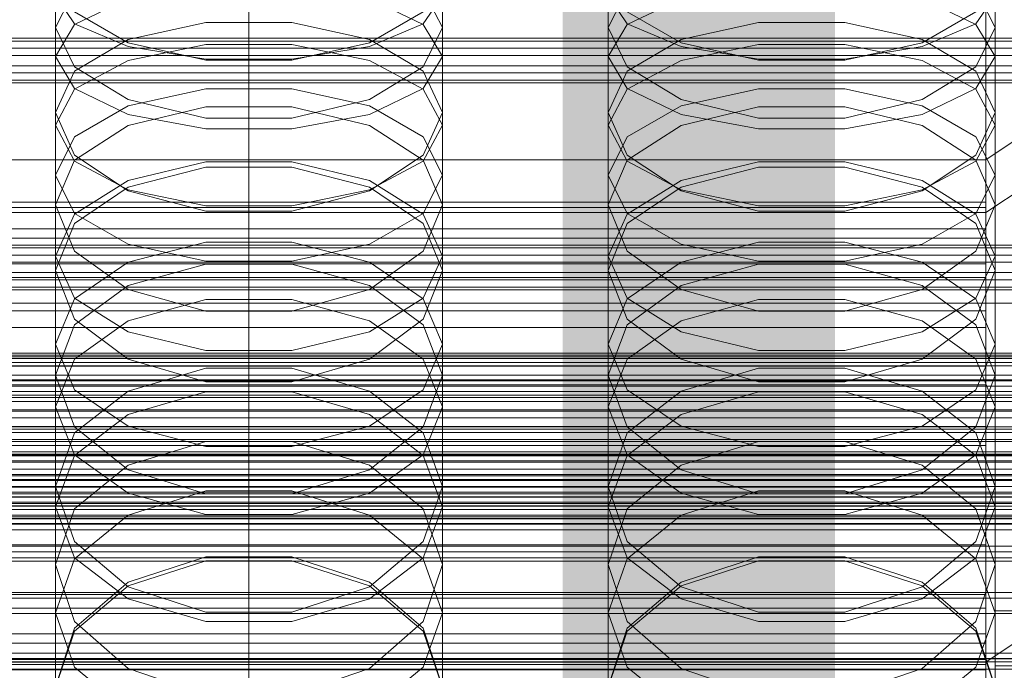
# Model space of a CAD drawing. Header units: millimetres. Extents: x -4738 to 65662, y -68080 to 6847.
# Tile 279 of 656: x 25 to 132, y -33996 to -33925. Entities that reach past the tile are written whole.
import ezdxf

# ---------------------------------------------------------------- set-up
doc = ezdxf.new("R2010")
doc.units = ezdxf.units.MM
for name, color, linetype, lineweight in [('COTAS_O', 1, 'Continuous', 0), ('COTAS_P', 1, 'Continuous', 0), ('frontal_briquetadora', 7, 'Continuous', 0), ('frontal_C01', 7, 'Continuous', 0), ('frontal_C02', 7, 'Continuous', 0), ('frontal_C03', 7, 'Continuous', 0), ('frontal_C10', 7, 'Continuous', 0), ('frontal_secador', 7, 'Continuous', 0)]:
    doc.layers.add(name, color=color, linetype=linetype, lineweight=lineweight)
doc.dimstyles.new('R19_100', dxfattribs={"dimtxt": 250, "dimasz": 150, "dimexe": 150, "dimexo": 80, "dimgap": 100, "dimtad": 1, "dimtih": 1, "dimtoh": 1, "dimdsep": 46, "dimcen": 0.09, "dimadec": 0, "dimazin": 0, "dimtfac": 1, "dimtdec": 4, "dimtofl": 0, "dimtmove": 0, "dimatfit": 3, "dimfxl": 1, "dimtolj": 1, "dimtzin": 0, "dimarcsym": 0})

# ---------------------------------------------------------------- blocks, each defined once
blk = doc.blocks.new('DIM_R31_48')
at = {"layer": 'COTAS_O'}
for p, q in [((-1725, -33700), (-1575, -33655)), ((1725, -33700), (1575, -33655)), ((-1725, -34400), (-1725, -33700)), ((-1725, -33700), (1725, -33700)), ((-1725, -33700), (-1575, -33745)), ((1725, -33700), (1575, -33745)), ((1725, -34400), (1725, -33700))]:
    blk.add_line(p, q, dxfattribs=at)
blk.add_text('3450 O', height=250, dxfattribs=at).set_placement((0, -33600))
blk = doc.blocks.new('DIM_R31_49')
at = {"layer": 'COTAS_P'}
for p, q in [((-150, -32300), (550, -32300)), ((550, -32300), (505, -32450)), ((550, -34900), (550, -32300)), ((550, -32300), (595, -32450)), ((550, -34900), (505, -34750)), ((550, -34900), (595, -34750)), ((-150, -34900), (550, -34900))]:
    blk.add_line(p, q, dxfattribs=at)
blk.add_text('2600 P', height=250, rotation=90, dxfattribs=at).set_placement((450, -33600))
blk = doc.blocks.new('DIM_R31_51')
at = {"layer": 'COTAS_O'}
for p, q in [((-650, -33700), (50, -33700)), ((50, -33700), (5, -33850)), ((50, -34900), (50, -33700)), ((50, -33700), (95, -33850)), ((50, -34900), (5, -34750)), ((50, -34900), (95, -34750)), ((-650, -34900), (50, -34900))]:
    blk.add_line(p, q, dxfattribs=at)
blk.add_text('1200 O', height=250, rotation=90, dxfattribs=at).set_placement((-50, -34300))
blk = doc.blocks.new('DIM_R31_52')
at = {"layer": 'COTAS_O'}
for p, q in [((-650, -34200), (-500, -34155)), ((650, -34200), (500, -34155)), ((-650, -34900), (-650, -34200)), ((-650, -34200), (650, -34200)), ((-650, -34200), (-500, -34245)), ((650, -34200), (500, -34245)), ((650, -34900), (650, -34200))]:
    blk.add_line(p, q, dxfattribs=at)
blk.add_text('1300 O', height=250, dxfattribs=at).set_placement((0, -34100))

msp = doc.modelspace()

# ---------------------------------------------------------------- linework, layer by layer
at = {"layer": 'frontal_briquetadora'}
for p, q in [((29, -33929.238), (29, -33912.608)), ((71, -33929.238), (71, -33912.608)), ((89, -33929.238), (89, -33912.608)), ((131, -33929.238), (131, -33912.608)), ((29, -33936.682), (29, -33920.41)), ((71, -33936.682), (71, -33920.41)), ((89, -33936.682), (89, -33920.41)), ((131, -33936.682), (131, -33920.41)), ((31.08, -33922.018), (29, -33926.087)), ((31.08, -33925.697), (29, -33922.627)), ((31.08, -33925.751), (36.907, -33922.955)), ((63.093, -33922.955), (68.92, -33925.751)), ((71, -33926.087), (68.92, -33922.018)), ((71, -33922.627), (68.92, -33925.697)), ((91.08, -33922.018), (89, -33926.087)), ((91.08, -33925.697), (89, -33922.627)), ((91.08, -33925.751), (96.907, -33922.955)), ((123.093, -33922.955), (128.92, -33925.751)), ((131, -33926.087), (128.92, -33922.018)), ((131, -33922.627), (128.92, -33925.697)), ((36.906, -33927.741), (31.08, -33924.402)), ((68.92, -33924.402), (63.094, -33927.741)), ((96.906, -33927.741), (91.08, -33924.402)), ((128.92, -33924.402), (123.094, -33927.741)), ((29, -33929.238), (31.08, -33925.751)), ((29, -33942.099), (29, -33926.087)), ((29, -33926.087), (31.08, -33930.345)), ((36.907, -33928.158), (31.08, -33925.697)), ((45.326, -33925.528), (36.906, -33927.39)), ((54.674, -33925.528), (45.326, -33925.528)), ((63.094, -33927.39), (54.674, -33925.528)), ((68.92, -33925.697), (63.093, -33928.158)), ((68.92, -33925.751), (71, -33929.238)), ((68.92, -33930.345), (71, -33926.087)), ((71, -33942.099), (71, -33926.087)), ((89, -33929.238), (91.08, -33925.751)), ((89, -33942.099), (89, -33926.087)), ((89, -33926.087), (91.08, -33930.345)), ((96.907, -33928.158), (91.08, -33925.697)), ((105.326, -33925.528), (96.906, -33927.39)), ((114.674, -33925.528), (105.326, -33925.528)), ((123.094, -33927.39), (114.674, -33925.528)), ((128.92, -33925.697), (123.093, -33928.158)), ((128.92, -33925.751), (131, -33929.238)), ((128.92, -33930.345), (131, -33926.087)), ((131, -33942.099), (131, -33926.087)), ((36.906, -33927.39), (31.08, -33930.837)), ((45.326, -33929.647), (36.906, -33927.741)), ((45.327, -33927.928), (36.907, -33929.662)), ((45.327, -33929.524), (36.907, -33928.158)), ((54.673, -33927.928), (45.327, -33927.928)), ((63.093, -33929.662), (54.673, -33927.928)), ((63.093, -33928.158), (54.673, -33929.524)), ((63.094, -33927.741), (54.674, -33929.647)), ((68.92, -33930.837), (63.094, -33927.39)), ((96.906, -33927.39), (91.08, -33930.837)), ((105.326, -33929.647), (96.906, -33927.741)), ((105.327, -33927.928), (96.907, -33929.662)), ((105.327, -33929.524), (96.907, -33928.158)), ((114.673, -33927.928), (105.327, -33927.928)), ((123.093, -33929.662), (114.673, -33927.928)), ((123.093, -33928.158), (114.673, -33929.524)), ((123.094, -33927.741), (114.674, -33929.647)), ((128.92, -33930.837), (123.094, -33927.39)), ((29, -33929.238), (31.08, -33932.725)), ((68.92, -33932.725), (71, -33929.238)), ((89, -33929.238), (91.08, -33932.725)), ((128.92, -33932.725), (131, -33929.238)), ((36.907, -33929.662), (31.08, -33932.786)), ((31.08, -33930.345), (36.906, -33933.895)), ((54.674, -33929.647), (45.326, -33929.647)), ((54.673, -33929.524), (45.327, -33929.524)), ((68.92, -33932.786), (63.093, -33929.662)), ((63.094, -33933.895), (68.92, -33930.345)), ((96.907, -33929.662), (91.08, -33932.786)), ((91.08, -33930.345), (96.906, -33933.895)), ((114.674, -33929.647), (105.326, -33929.647)), ((114.673, -33929.524), (105.327, -33929.524)), ((128.92, -33932.786), (123.093, -33929.662)), ((123.094, -33933.895), (128.92, -33930.345)), ((31.08, -33930.837), (29, -33935.302)), ((71, -33935.302), (68.92, -33930.837)), ((91.08, -33930.837), (89, -33935.302)), ((131, -33935.302), (128.92, -33930.837)), ((31.08, -33932.786), (29, -33936.682)), ((31.08, -33932.725), (36.907, -33935.521)), ((36.907, -33934.597), (45.327, -33932.744)), ((45.327, -33932.744), (54.673, -33932.744)), ((54.673, -33932.744), (63.093, -33934.597)), ((63.093, -33935.521), (68.92, -33932.725)), ((71, -33936.682), (68.92, -33932.786)), ((91.08, -33932.786), (89, -33936.682)), ((91.08, -33932.725), (96.907, -33935.521)), ((96.907, -33934.597), (105.327, -33932.744)), ((105.327, -33932.744), (114.673, -33932.744)), ((114.673, -33932.744), (123.093, -33934.597)), ((123.093, -33935.521), (128.92, -33932.725)), ((131, -33936.682), (128.92, -33932.786)), ((31.08, -33937.935), (36.907, -33934.597)), ((36.906, -33933.895), (45.326, -33935.917)), ((36.906, -33936.726), (45.326, -33934.689)), ((45.326, -33934.689), (54.674, -33934.689)), ((54.674, -33935.917), (63.094, -33933.895)), ((54.674, -33934.689), (63.094, -33936.726)), ((63.093, -33934.597), (68.92, -33937.935)), ((91.08, -33937.935), (96.907, -33934.597)), ((96.906, -33933.895), (105.326, -33935.917)), ((96.906, -33936.726), (105.326, -33934.689)), ((105.326, -33934.689), (114.674, -33934.689)), ((114.674, -33935.917), (123.094, -33933.895)), ((114.674, -33934.689), (123.094, -33936.726)), ((123.093, -33934.597), (128.92, -33937.935)), ((31.08, -33939.949), (29, -33935.302)), ((29, -33950.89), (29, -33935.302)), ((36.907, -33935.521), (45.327, -33937.073)), ((54.673, -33937.073), (63.093, -33935.521)), ((71, -33935.302), (68.92, -33939.949)), ((71, -33950.89), (71, -33935.302)), ((91.08, -33939.949), (89, -33935.302)), ((89, -33950.89), (89, -33935.302)), ((96.907, -33935.521), (105.327, -33937.073)), ((114.673, -33937.073), (123.093, -33935.521)), ((131, -33935.302), (128.92, -33939.949)), ((131, -33950.89), (131, -33935.302)), ((29, -33936.682), (31.08, -33940.578)), ((31.08, -33940.485), (36.906, -33936.726)), ((45.326, -33935.917), (54.674, -33935.917)), ((63.094, -33936.726), (68.92, -33940.485)), ((68.92, -33940.578), (71, -33936.682)), ((89, -33936.682), (91.08, -33940.578)), ((91.08, -33940.485), (96.906, -33936.726)), ((105.326, -33935.917), (114.674, -33935.917)), ((123.094, -33936.726), (128.92, -33940.485)), ((128.92, -33940.578), (131, -33936.682)), ((29, -33942.099), (31.08, -33937.935)), ((45.327, -33937.073), (54.673, -33937.073)), ((68.92, -33937.935), (71, -33942.099)), ((89, -33942.099), (91.08, -33937.935)), ((105.327, -33937.073), (114.673, -33937.073)), ((128.92, -33937.935), (131, -33942.099)), ((36.906, -33943.808), (31.08, -33939.949)), ((68.92, -33939.949), (63.094, -33943.808)), ((96.906, -33943.808), (91.08, -33939.949)), ((128.92, -33939.949), (123.094, -33943.808)), ((29, -33945.334), (31.08, -33940.485)), ((31.08, -33940.578), (36.907, -33943.702)), ((36.907, -33942.681), (45.327, -33940.653)), ((45.327, -33940.653), (54.673, -33940.653)), ((54.673, -33940.653), (63.093, -33942.681)), ((63.093, -33943.702), (68.92, -33940.578)), ((68.92, -33940.485), (71, -33945.334)), ((89, -33945.334), (91.08, -33940.485)), ((91.08, -33940.578), (96.907, -33943.702)), ((96.907, -33942.681), (105.327, -33940.653)), ((105.327, -33940.653), (114.673, -33940.653)), ((114.673, -33940.653), (123.093, -33942.681)), ((123.093, -33943.702), (128.92, -33940.578)), ((128.92, -33940.485), (131, -33945.334)), ((31.08, -33946.262), (29, -33942.099)), ((45.326, -33941.254), (36.906, -33943.404)), ((54.674, -33941.254), (45.326, -33941.254)), ((63.094, -33943.404), (54.674, -33941.254)), ((71, -33942.099), (68.92, -33946.262)), ((91.08, -33946.262), (89, -33942.099)), ((105.326, -33941.254), (96.906, -33943.404)), ((114.674, -33941.254), (105.326, -33941.254)), ((123.094, -33943.404), (114.674, -33941.254)), ((131, -33942.099), (128.92, -33946.262)), ((31.08, -33946.334), (36.907, -33942.681)), ((63.093, -33942.681), (68.92, -33946.334)), ((91.08, -33946.334), (96.907, -33942.681)), ((123.093, -33942.681), (128.92, -33946.334)), ((36.906, -33943.404), (31.08, -33947.367)), ((45.326, -33946.001), (36.906, -33943.808)), ((36.907, -33943.702), (45.327, -33945.436)), ((54.673, -33945.436), (63.093, -33943.702)), ((63.094, -33943.808), (54.674, -33946.001)), ((68.92, -33947.366), (63.094, -33943.404)), ((96.906, -33943.404), (91.08, -33947.367)), ((105.326, -33946.001), (96.906, -33943.808)), ((96.907, -33943.702), (105.327, -33945.436)), ((114.673, -33945.436), (123.093, -33943.702)), ((123.094, -33943.808), (114.674, -33946.001)), ((128.92, -33947.366), (123.094, -33943.404)), ((31.08, -33950.361), (29, -33945.334)), ((29, -33960.462), (29, -33945.334)), ((71, -33945.334), (68.92, -33950.361)), ((71, -33960.462), (71, -33945.334)), ((91.08, -33950.361), (89, -33945.334)), ((89, -33960.462), (89, -33945.334)), ((131, -33945.334), (128.92, -33950.361)), ((131, -33960.462), (131, -33945.334)), ((29, -33950.89), (31.08, -33946.334)), ((36.907, -33949.6), (31.08, -33946.262)), ((54.674, -33946.001), (45.326, -33946.001)), ((45.327, -33945.436), (54.673, -33945.436)), ((68.92, -33946.262), (63.093, -33949.6)), ((68.92, -33946.334), (71, -33950.89)), ((89, -33950.89), (91.08, -33946.334)), ((96.907, -33949.6), (91.08, -33946.262)), ((114.674, -33946.001), (105.326, -33946.001)), ((105.327, -33945.436), (114.673, -33945.436)), ((128.92, -33946.262), (123.093, -33949.6)), ((128.92, -33946.334), (131, -33950.89)), ((31.08, -33947.367), (29, -33952.465)), ((71, -33952.465), (68.92, -33947.366)), ((91.08, -33947.367), (89, -33952.465)), ((131, -33952.465), (128.92, -33947.366)), ((45.327, -33949.368), (36.907, -33951.565)), ((45.327, -33951.453), (36.907, -33949.6)), ((54.673, -33949.368), (45.327, -33949.368)), ((63.093, -33951.565), (54.673, -33949.368)), ((63.093, -33949.6), (54.673, -33951.453)), ((105.327, -33949.368), (96.907, -33951.565)), ((105.327, -33951.453), (96.907, -33949.6)), ((114.673, -33949.368), (105.327, -33949.368)), ((123.093, -33951.565), (114.673, -33949.368)), ((123.093, -33949.6), (114.673, -33951.453)), ((36.906, -33954.52), (31.08, -33950.361)), ((68.92, -33950.361), (63.094, -33954.52)), ((96.906, -33954.52), (91.08, -33950.361)), ((128.92, -33950.361), (123.094, -33954.52)), ((29, -33950.89), (31.08, -33955.446)), ((36.907, -33951.565), (31.08, -33955.525)), ((45.326, -33951.768), (36.906, -33954.085)), ((36.906, -33954.085), (45.326, -33951.768)), ((54.674, -33951.768), (45.326, -33951.768)), ((54.673, -33951.453), (45.327, -33951.453)), ((63.094, -33954.085), (54.674, -33951.768)), ((54.674, -33951.768), (63.094, -33954.085)), ((68.92, -33955.525), (63.093, -33951.565)), ((68.92, -33955.446), (71, -33950.89)), ((89, -33950.89), (91.08, -33955.446)), ((96.907, -33951.565), (91.08, -33955.525)), ((105.326, -33951.768), (96.906, -33954.085)), ((96.906, -33954.085), (105.326, -33951.768)), ((114.674, -33951.768), (105.326, -33951.768)), ((114.673, -33951.453), (105.327, -33951.453)), ((123.094, -33954.085), (114.674, -33951.768)), ((114.674, -33951.768), (123.094, -33954.085)), ((128.92, -33955.525), (123.093, -33951.565)), ((128.92, -33955.446), (131, -33950.89)), ((29, -33967.266), (29, -33952.465)), ((29, -33952.465), (31.08, -33957.738)), ((68.92, -33957.738), (71, -33952.465)), ((71, -33967.266), (71, -33952.465)), ((89, -33967.266), (89, -33952.465)), ((89, -33952.465), (91.08, -33957.738)), ((128.92, -33957.738), (131, -33952.465)), ((131, -33967.266), (131, -33952.465)), ((36.906, -33954.085), (31.08, -33958.344)), ((31.08, -33958.344), (36.906, -33954.085)), ((45.326, -33956.878), (36.906, -33954.52)), ((63.094, -33954.52), (54.674, -33956.878)), ((68.92, -33958.344), (63.094, -33954.085)), ((63.094, -33954.085), (68.92, -33958.344)), ((96.906, -33954.085), (91.08, -33958.344)), ((91.08, -33958.344), (96.906, -33954.085)), ((105.326, -33956.878), (96.906, -33954.52)), ((123.094, -33954.52), (114.674, -33956.878)), ((128.92, -33958.344), (123.094, -33954.085)), ((123.094, -33954.085), (128.92, -33958.344)), ((31.08, -33955.525), (29, -33960.462)), ((31.08, -33955.446), (36.907, -33959.099)), ((36.907, -33957.922), (45.327, -33955.615)), ((45.327, -33955.615), (54.673, -33955.615)), ((54.673, -33955.615), (63.093, -33957.922)), ((63.093, -33959.099), (68.92, -33955.446)), ((71, -33960.462), (68.92, -33955.525)), ((91.08, -33955.525), (89, -33960.462)), ((91.08, -33955.446), (96.907, -33959.099)), ((96.907, -33957.922), (105.327, -33955.615)), ((105.327, -33955.615), (114.673, -33955.615)), ((114.673, -33955.615), (123.093, -33957.922)), ((123.093, -33959.099), (128.92, -33955.446)), ((131, -33960.462), (128.92, -33955.525)), ((54.674, -33956.878), (45.326, -33956.878)), ((114.674, -33956.878), (105.326, -33956.878)), ((31.08, -33957.738), (36.906, -33962.092)), ((31.08, -33962.081), (36.907, -33957.922)), ((63.093, -33957.922), (68.92, -33962.081)), ((63.094, -33962.092), (68.92, -33957.738)), ((91.08, -33957.738), (96.906, -33962.092)), ((91.08, -33962.081), (96.907, -33957.922)), ((123.093, -33957.922), (128.92, -33962.081)), ((123.094, -33962.092), (128.92, -33957.738)), ((31.08, -33958.344), (29, -33963.807)), ((36.907, -33959.099), (45.327, -33961.127)), ((54.673, -33961.127), (63.093, -33959.099)), ((71, -33963.807), (68.92, -33958.344)), ((91.08, -33958.344), (89, -33963.807)), ((96.907, -33959.099), (105.327, -33961.127)), ((114.673, -33961.127), (123.093, -33959.099)), ((131, -33963.807), (128.92, -33958.344)), ((29, -33960.462), (31.08, -33965.4)), ((45.327, -33961.127), (54.673, -33961.127)), ((68.92, -33965.4), (71, -33960.462)), ((89, -33960.462), (91.08, -33965.4)), ((105.327, -33961.127), (114.673, -33961.127)), ((128.92, -33965.4), (131, -33960.462)), ((29, -33967.266), (31.08, -33962.081)), ((36.906, -33962.092), (45.326, -33964.556)), ((54.674, -33964.556), (63.094, -33962.092)), ((68.92, -33962.081), (71, -33967.266)), ((89, -33967.266), (91.08, -33962.081)), ((96.906, -33962.092), (105.326, -33964.556)), ((114.674, -33964.556), (123.094, -33962.092)), ((128.92, -33962.081), (131, -33967.266)), ((36.906, -33965.539), (45.326, -33963.061)), ((45.326, -33963.061), (54.674, -33963.061)), ((54.674, -33963.061), (63.094, -33965.539)), ((96.906, -33965.539), (105.326, -33963.061)), ((105.326, -33963.061), (114.674, -33963.061)), ((114.674, -33963.061), (123.094, -33965.539)), ((31.08, -33969.438), (29, -33963.807)), ((29, -33978.088), (29, -33963.807)), ((45.326, -33964.556), (54.674, -33964.556)), ((71, -33963.807), (68.92, -33969.438)), ((71, -33978.088), (71, -33963.807)), ((91.08, -33969.438), (89, -33963.807)), ((89, -33978.088), (89, -33963.807)), ((105.326, -33964.556), (114.674, -33964.556)), ((131, -33963.807), (128.92, -33969.438)), ((131, -33978.088), (131, -33963.807)), ((31.08, -33965.4), (36.907, -33969.359)), ((31.08, -33970.084), (36.906, -33965.539)), ((36.907, -33968.093), (45.327, -33965.624)), ((45.327, -33965.624), (54.673, -33965.624)), ((54.673, -33965.624), (63.093, -33968.093)), ((63.093, -33969.359), (68.92, -33965.4)), ((63.094, -33965.539), (68.92, -33970.084)), ((91.08, -33965.4), (96.907, -33969.359)), ((91.08, -33970.084), (96.906, -33965.539)), ((96.907, -33968.093), (105.327, -33965.624)), ((105.327, -33965.624), (114.673, -33965.624)), ((114.673, -33965.624), (123.093, -33968.093)), ((123.093, -33969.359), (128.92, -33965.4)), ((123.094, -33965.539), (128.92, -33970.084)), ((31.08, -33972.452), (29, -33967.266)), ((71, -33967.266), (68.92, -33972.452)), ((91.08, -33972.452), (89, -33967.266)), ((131, -33967.266), (128.92, -33972.452)), ((31.08, -33972.541), (36.907, -33968.093)), ((63.093, -33968.093), (68.92, -33972.541)), ((91.08, -33972.541), (96.907, -33968.093)), ((123.093, -33968.093), (128.92, -33972.541)), ((36.906, -33974.075), (31.08, -33969.438)), ((36.907, -33969.359), (45.327, -33971.557)), ((54.673, -33971.557), (63.093, -33969.359)), ((68.92, -33969.438), (63.094, -33974.075)), ((96.906, -33974.075), (91.08, -33969.438)), ((96.907, -33969.359), (105.327, -33971.557)), ((114.673, -33971.557), (123.093, -33969.359)), ((128.92, -33969.438), (123.094, -33974.075)), ((29, -33975.899), (31.08, -33970.084)), ((45.326, -33971.009), (36.906, -33973.591)), ((54.674, -33971.009), (45.326, -33971.009)), ((63.094, -33973.591), (54.674, -33971.009)), ((68.92, -33970.084), (71, -33975.899)), ((89, -33975.899), (91.08, -33970.084)), ((105.326, -33971.009), (96.906, -33973.591)), ((114.674, -33971.009), (105.326, -33971.009)), ((123.094, -33973.591), (114.674, -33971.009)), ((128.92, -33970.084), (131, -33975.899)), ((45.327, -33971.557), (54.673, -33971.557)), ((105.327, -33971.557), (114.673, -33971.557)), ((29, -33978.088), (31.08, -33972.541)), ((36.907, -33976.61), (31.08, -33972.452)), ((68.92, -33972.452), (63.093, -33976.61)), ((68.92, -33972.541), (71, -33978.088)), ((89, -33978.088), (91.08, -33972.541)), ((96.907, -33976.61), (91.08, -33972.452)), ((128.92, -33972.452), (123.093, -33976.61)), ((128.92, -33972.541), (131, -33978.088)), ((36.906, -33973.591), (31.08, -33978.321)), ((45.326, -33976.695), (36.906, -33974.075)), ((63.094, -33974.075), (54.674, -33976.695)), ((68.92, -33978.321), (63.094, -33973.591)), ((96.906, -33973.591), (91.08, -33978.321)), ((105.326, -33976.695), (96.906, -33974.075)), ((123.094, -33974.075), (114.674, -33976.695)), ((128.92, -33978.321), (123.094, -33973.591)), ((31.08, -33981.875), (29, -33975.899)), ((29, -33989.624), (29, -33975.899)), ((45.327, -33976.379), (36.907, -33979.002)), ((54.673, -33976.379), (45.327, -33976.379)), ((63.093, -33979.002), (54.673, -33976.379)), ((71, -33975.899), (68.92, -33981.875)), ((71, -33989.624), (71, -33975.899)), ((91.08, -33981.875), (89, -33975.899)), ((89, -33989.624), (89, -33975.899)), ((105.327, -33976.379), (96.907, -33979.002)), ((114.673, -33976.379), (105.327, -33976.379)), ((123.093, -33979.002), (114.673, -33976.379)), ((131, -33975.899), (128.92, -33981.875)), ((131, -33989.624), (131, -33975.899)), ((45.327, -33978.918), (36.907, -33976.61)), ((54.674, -33976.695), (45.326, -33976.695)), ((63.093, -33976.61), (54.673, -33978.918)), ((105.327, -33978.918), (96.907, -33976.61)), ((114.674, -33976.695), (105.326, -33976.695)), ((123.093, -33976.61), (114.673, -33978.918)), ((29, -33978.088), (31.08, -33983.634)), ((31.08, -33978.321), (29, -33984.362)), ((68.92, -33983.634), (71, -33978.088)), ((71, -33984.362), (68.92, -33978.321)), ((89, -33978.088), (91.08, -33983.634)), ((91.08, -33978.321), (89, -33984.362)), ((128.92, -33983.634), (131, -33978.088)), ((131, -33984.362), (128.92, -33978.321)), ((36.907, -33979.002), (31.08, -33983.729)), ((54.673, -33978.918), (45.327, -33978.918)), ((68.92, -33983.729), (63.093, -33979.002)), ((96.907, -33979.002), (91.08, -33983.729)), ((114.673, -33978.918), (105.327, -33978.918)), ((128.92, -33983.729), (123.093, -33979.002)), ((36.906, -33986.783), (31.08, -33981.875)), ((68.92, -33981.875), (63.094, -33986.783)), ((96.906, -33986.783), (91.08, -33981.875)), ((128.92, -33981.875), (123.094, -33986.783)), ((31.08, -33983.729), (29, -33989.624)), ((31.08, -33983.634), (36.907, -33988.082)), ((45.326, -33983.539), (36.906, -33986.271)), ((54.674, -33983.539), (45.326, -33983.539)), ((63.094, -33986.271), (54.674, -33983.539)), ((63.093, -33988.082), (68.92, -33983.634)), ((71, -33989.624), (68.92, -33983.729)), ((91.08, -33983.729), (89, -33989.624)), ((91.08, -33983.634), (96.907, -33988.082)), ((105.326, -33983.539), (96.906, -33986.271)), ((114.674, -33983.539), (105.326, -33983.539)), ((123.094, -33986.271), (114.674, -33983.539)), ((123.093, -33988.082), (128.92, -33983.634)), ((131, -33989.624), (128.92, -33983.729)), ((29, -33997.699), (29, -33984.362)), ((29, -33984.362), (31.08, -33990.56)), ((36.907, -33986.673), (45.327, -33983.95)), ((45.327, -33983.95), (54.673, -33983.95)), ((54.673, -33983.95), (63.093, -33986.673)), ((68.92, -33990.56), (71, -33984.362)), ((71, -33997.699), (71, -33984.362)), ((89, -33997.699), (89, -33984.362)), ((89, -33984.362), (91.08, -33990.56)), ((96.907, -33986.673), (105.327, -33983.95)), ((105.327, -33983.95), (114.673, -33983.95)), ((114.673, -33983.95), (123.093, -33986.673)), ((128.92, -33990.56), (131, -33984.362)), ((131, -33997.699), (131, -33984.362)), ((36.906, -33986.271), (31.08, -33991.269)), ((31.08, -33991.58), (36.907, -33986.673)), ((45.326, -33989.552), (36.906, -33986.783)), ((63.094, -33986.783), (54.674, -33989.552)), ((63.093, -33986.673), (68.92, -33991.58)), ((68.92, -33991.269), (63.094, -33986.271)), ((96.906, -33986.271), (91.08, -33991.269)), ((91.08, -33991.58), (96.907, -33986.673)), ((105.326, -33989.552), (96.906, -33986.783)), ((123.094, -33986.783), (114.674, -33989.552)), ((123.093, -33986.673), (128.92, -33991.58)), ((128.92, -33991.269), (123.094, -33986.271)), ((36.907, -33988.082), (45.327, -33990.551)), ((54.673, -33990.551), (63.093, -33988.082)), ((96.907, -33988.082), (105.327, -33990.551)), ((114.673, -33990.551), (123.093, -33988.082)), ((29, -33989.624), (31.08, -33995.519)), ((54.674, -33989.552), (45.326, -33989.552)), ((68.92, -33995.519), (71, -33989.624)), ((89, -33989.624), (91.08, -33995.519)), ((114.674, -33989.552), (105.326, -33989.552)), ((128.92, -33995.519), (131, -33989.624)), ((31.08, -33991.269), (29, -33997.637)), ((31.08, -33990.56), (36.906, -33995.642)), ((45.327, -33990.551), (54.673, -33990.551)), ((63.094, -33995.642), (68.92, -33990.56)), ((71, -33997.637), (68.92, -33991.269)), ((91.08, -33991.269), (89, -33997.637)), ((91.08, -33990.56), (96.906, -33995.642)), ((105.327, -33990.551), (114.673, -33990.551)), ((123.094, -33995.642), (128.92, -33990.56)), ((131, -33997.637), (128.92, -33991.269)), ((29, -33997.699), (31.08, -33991.58)), ((68.92, -33991.58), (71, -33997.699)), ((89, -33997.699), (91.08, -33991.58)), ((128.92, -33991.58), (131, -33997.699)), ((31.08, -33995.519), (36.907, -34000.246)), ((36.906, -33995.642), (45.326, -33998.507)), ((54.674, -33998.507), (63.094, -33995.642)), ((63.093, -34000.246), (68.92, -33995.519)), ((91.08, -33995.519), (96.907, -34000.246)), ((96.906, -33995.642), (105.326, -33998.507)), ((114.674, -33998.507), (123.094, -33995.642)), ((123.093, -34000.246), (128.92, -33995.519))]:
    msp.add_line(p, q, dxfattribs=at)
at = {"layer": 'frontal_C01'}
for p, q in [((130, -33994.965), (130, -33732.352)), ((130, -33738.133), (130, -34000.746)), ((228.298, -33928.654), (130, -33994.965)), ((130, -33994.965), (0, -33994.965)), ((130, -34257.579), (130, -33994.965))]:
    msp.add_line(p, q, dxfattribs=at)
at = {"layer": 'frontal_C02'}
for p, q in [((130, -33940.443), (130, -33649.948)), ((130, -33655.678), (130, -33946.173)), ((228.298, -33874.707), (130, -33940.443)), ((130, -33946.173), (228.298, -33880.437)), ((130, -33940.443), (0, -33940.443)), ((130, -34230.937), (130, -33940.443)), ((-130, -33945.04), (130, -33945.04)), ((130, -33945.636), (130, -33945.04)), ((130, -33945.04), (130, -33946.173)), ((-130, -33945.636), (130, -33945.636)), ((-130, -33946.173), (130, -33946.173)), ((0, -33946.173), (130, -33946.173)), ((130, -33947.921), (130, -33945.636)), ((130, -33946.173), (130, -34236.667)), ((130, -33946.173), (130, -33948.958)), ((-130, -33947.921), (130, -33947.921)), ((130, -33951.739), (130, -33947.921)), ((-130, -33948.958), (130, -33948.958)), ((130, -33948.958), (130, -33953.206)), ((-130, -33951.739), (130, -33951.739)), ((130, -33956.831), (130, -33951.739)), ((-130, -33953.206), (130, -33953.206)), ((130, -33953.206), (130, -33958.627)), ((-130, -33956.831), (130, -33956.831)), ((130, -33962.848), (130, -33956.831)), ((-130, -33958.627), (130, -33958.627)), ((130, -33958.627), (130, -33964.852)), ((-148, -33961.426), (148, -33961.426)), ((-148, -33961.637), (148, -33961.637)), ((-148, -33961.828), (148, -33961.828)), ((-148, -33962.447), (148, -33962.447)), ((-148, -33962.815), (148, -33962.815)), ((130, -33962.848), (-130, -33962.848)), ((130, -33969.381), (130, -33962.848)), ((-148, -33963.8), (148, -33963.8)), ((-148, -33964.32), (148, -33964.32)), ((-148, -33965.604), (148, -33965.604)), ((-130, -33964.852), (130, -33964.852)), ((130, -33964.852), (130, -33971.456)), ((-148, -33966.241), (148, -33966.241)), ((430, -33967.57), (-430, -33967.57)), ((148, -33967.736), (-148, -33967.736)), ((-148, -33968.446), (148, -33968.446)), ((-130, -33969.381), (130, -33969.381)), ((130, -33975.985), (130, -33969.381)), ((-148, -33970.051), (148, -33970.051)), ((-148, -33970.786), (148, -33970.786)), ((-130, -33971.456), (130, -33971.456)), ((130, -33971.456), (130, -33977.989)), ((430, -33972.57), (-430, -33972.57)), ((-148, -33972.391), (148, -33972.391)), ((-148, -33973.101), (148, -33973.101)), ((-148, -33974.596), (148, -33974.596)), ((-148, -33975.233), (148, -33975.233)), ((-130, -33975.985), (130, -33975.985)), ((130, -33982.21), (130, -33975.985)), ((-148, -33976.517), (148, -33976.517)), ((-148, -33977.037), (148, -33977.037)), ((-148, -33978.022), (148, -33978.022)), ((-148, -33978.39), (148, -33978.39)), ((-130, -33977.989), (130, -33977.989)), ((130, -33977.989), (130, -33984.006)), ((-148, -33979.009), (148, -33979.009)), ((-148, -33979.2), (148, -33979.2)), ((-148, -33979.411), (148, -33979.411)), ((-130, -33982.21), (130, -33982.21)), ((130, -33987.631), (130, -33982.21)), ((-130, -33984.006), (130, -33984.006)), ((130, -33984.006), (130, -33989.098)), ((-130, -33987.631), (130, -33987.631)), ((130, -33991.879), (130, -33987.631)), ((-130, -33989.098), (130, -33989.098)), ((130, -33989.098), (130, -33992.916)), ((131, -33995.354), (131, -33989.393)), ((131, -33989.393), (149, -33989.393)), ((131, -34034.829), (131, -33989.393)), ((-130, -33991.879), (130, -33991.879)), ((130, -33994.664), (130, -33991.879)), ((-130, -33992.916), (130, -33992.916)), ((130, -33992.916), (130, -33995.201)), ((-130, -33994.664), (130, -33994.664)), ((-130, -33995.201), (130, -33995.201)), ((130, -33995.797), (130, -33994.664)), ((130, -33995.201), (130, -33995.797)), ((149, -33995.354), (131, -33995.354)), ((131, -34040.79), (131, -33995.354)), ((-130, -33995.797), (130, -33995.797))]:
    msp.add_line(p, q, dxfattribs=at)
at = {"layer": 'frontal_C03'}
for p, q in [((1250, -33927.237), (-1250, -33927.237)), ((1250, -33927.553), (-1250, -33927.553)), ((1250, -33928.347), (-1250, -33928.347)), ((-1250, -33929.112), (1250, -33929.112)), ((1250, -33930.234), (-1250, -33930.234)), ((1250, -33930.999), (-1250, -33930.999)), ((1250, -33931.793), (-1250, -33931.793)), ((1250, -33932.109), (-1250, -33932.109)), ((1250, -33949.694), (-1250, -33949.694)), ((1250, -33950.011), (-1250, -33950.011)), ((1250, -33950.805), (-1250, -33950.805)), ((-1250, -33951.569), (1250, -33951.569)), ((1250, -33952.692), (-1250, -33952.692)), ((1250, -33953.456), (-1250, -33953.456)), ((1250, -33954.25), (-1250, -33954.25)), ((1250, -33954.567), (-1250, -33954.567)), ((1250, -33972.152), (-1250, -33972.152)), ((1250, -33972.469), (-1250, -33972.469)), ((1250, -33973.263), (-1250, -33973.263)), ((-1250, -33974.027), (1250, -33974.027)), ((1250, -33975.15), (-1250, -33975.15)), ((1250, -33975.914), (-1250, -33975.914)), ((1250, -33976.708), (-1250, -33976.708)), ((1250, -33977.024), (-1250, -33977.024)), ((1250, -33994.61), (-1250, -33994.61)), ((1250, -33994.926), (-1250, -33994.926)), ((1250, -33995.72), (-1250, -33995.72))]:
    msp.add_line(p, q, dxfattribs=at)
at = {"layer": 'frontal_C10'}
for p, q in [((-1690.23, -33964.44), (758.292, -33964.44)), ((781.737, -33964.44), (-1666.785, -33964.44)), ((-1690.23, -33969.44), (758.292, -33969.44)), ((-1679.485, -33969.44), (769.038, -33969.44)), ((770.992, -33969.44), (-1677.531, -33969.44)), ((-1666.785, -33969.44), (781.737, -33969.44))]:
    msp.add_line(p, q, dxfattribs=at)
at = {"layer": 'frontal_secador'}
for p, q in [((-1250, -33956), (1250, -33956)), ((-1250, -33962), (1250, -33962)), ((-1250, -33965), (1250, -33965)), ((1250, -33966), (-1250, -33966)), ((-1250, -33966.659), (1250, -33966.659)), ((1250, -33969.659), (-1250, -33969.659)), ((-1250, -33971), (1250, -33971)), ((1250, -33974), (-1250, -33974)), ((-1250, -33974.728), (1250, -33974.728)), ((-1250, -33977.588), (1250, -33977.588)), ((1250, -33977.611), (-1250, -33977.611)), ((1250, -33977.728), (-1250, -33977.728)), ((-1250, -33979.387), (1250, -33979.387)), ((1250, -33979.918), (-1250, -33979.918)), ((-1250, -33980), (1250, -33980)), ((1250, -33980.588), (-1250, -33980.588)), ((1250, -33982.387), (-1250, -33982.387)), ((1250, -33983), (-1250, -33983)), ((-1250, -33983.65), (1250, -33983.65)), ((1250, -33984), (-1250, -33984)), ((1250, -33987.382), (-1250, -33987.382)), ((-1250, -33988), (1250, -33988)), ((1250, -33989.689), (-1250, -33989.689)), ((1250, -33994), (-1250, -33994)), ((1250, -33994.545), (-1250, -33994.545))]:
    msp.add_line(p, q, dxfattribs=at)

# ---------------------------------------------------------------- dimensions: what is measured, and where the dimension line sits
at = {"layer": 'COTAS_O'}
for p1, p2, distance, picture, middle in [((-650, -34900), (-650, -33700), -700, 'DIM_R31_51', (50, -34300)), ((-1725, -34400), (1725, -34400), 700, 'DIM_R31_48', (0, -33700)), ((-650, -34900), (650, -34900), 700, 'DIM_R31_52', (0, -34200))]:
    dim = msp.add_aligned_dim(p1=p1, p2=p2, distance=distance, text='<> O', dimstyle='R19_100', dxfattribs=at)
    dim.commit()
    dim.dimension.update_dxf_attribs({"geometry": picture, "text_midpoint": middle})
at = {"layer": 'COTAS_P'}
dim = msp.add_aligned_dim(p1=(-150, -34900), p2=(-150, -32300), distance=-700, text='<> P', dimstyle='R19_100', dxfattribs=at)
dim.commit()
dim.dimension.update_dxf_attribs({"geometry": 'DIM_R31_49', "text_midpoint": (550, -33600)})

doc.saveas('drawing.dxf')
